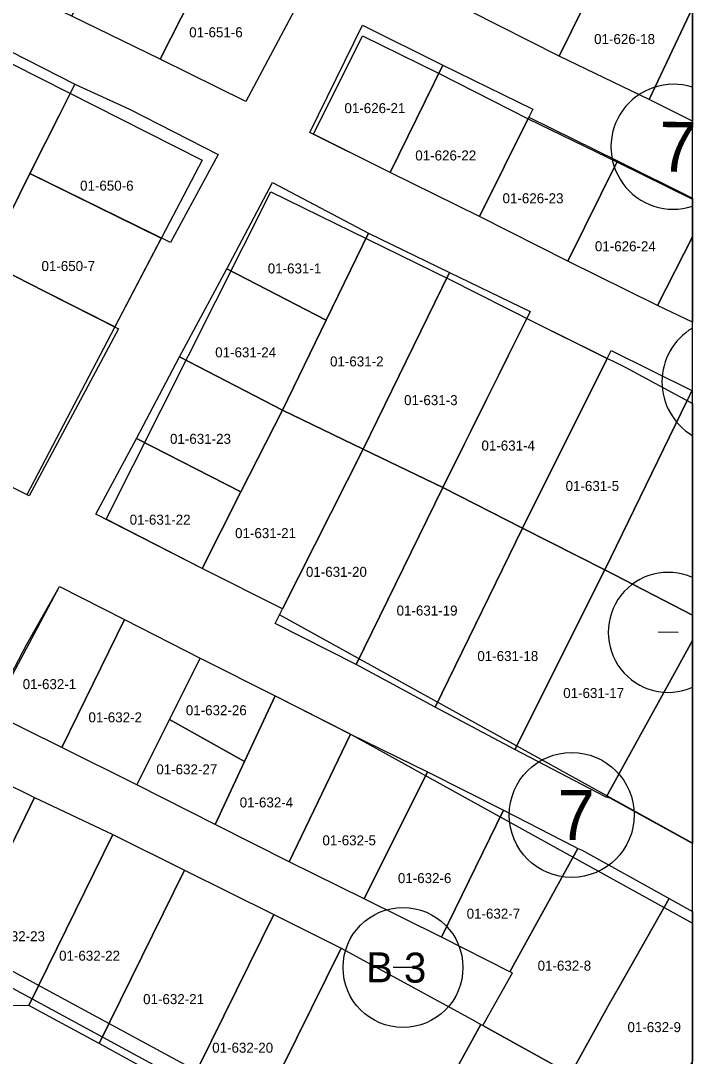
# Model space of a CAD drawing. Extents: x 413946 to 415528, y 4453939 to 4454944.
# Drawn here: x 415427 to 415494.2, y 4454061.3 to 4454164.9 of the extents above; entities that cross this region are included whole.
import ezdxf

# ---------------------------------------------------------------- set-up
doc = ezdxf.new("R2010")
doc.units = 0
for name, color, linetype in [('0_KADASTRO', 7, 'Continuous'), ('0_ÇERÇEVE', 7, 'Continuous'), ('Level 27', 7, 'Continuous'), ('Level 28', 7, 'Continuous'), ('Level 29', 7, 'Continuous'), ('Level 32', 7, 'Continuous'), ('Level 58', 7, 'Continuous'), ('Level 62', 7, 'Continuous')]:
    doc.layers.add(name, color=color, linetype=linetype)

msp = doc.modelspace()

# ---------------------------------------------------------------- linework, layer by layer
at = {"layer": '0_KADASTRO'}
for points in [[(415432.06, 4454165.33), (415437.23, 4454176.05), (415446.17, 4454171.45), (415440.92, 4454161.04)], [(415471.87, 4454165.89), (415476.75, 4454175.67), (415485.72, 4454171.29), (415485.08, 4454170.01), (415484.53, 4454168.89), (415480.81, 4454161.35)], [(415440.92, 4454161.04), (415446.17, 4454171.45), (415446.37, 4454171.82), (415455.16, 4454167.48), (415449.48, 4454156.82)], [(415455.88, 4454153.72), (415461.15, 4454164.44), (415469.19, 4454160.45), (415463.93, 4454149.69)], [(415415.37, 4454144.78), (415416.43, 4454146.9), (415416.48, 4454147), (415422.5, 4454159.05), (415424.28, 4454162.63), (415432.35, 4454158.53), (415430.75, 4454155.35), (415429.42, 4454152.7), (415427.86, 4454149.6), (415424.68, 4454143.24), (415423.46, 4454140.81)], [(415463.93, 4454149.69), (415469.19, 4454160.45), (415478.19, 4454156.03), (415477.79, 4454155.24), (415472.85, 4454145.32)], [(415427.86, 4454149.6), (415429.42, 4454152.7), (415430.75, 4454155.35), (415432.35, 4454158.53), (415437.82, 4454156.03), (415446.7, 4454151.5), (415441.94, 4454142.7)], [(415472.85, 4454145.32), (415477.79, 4454155.24), (415486.65, 4454150.86), (415481.68, 4454140.84)], [(415423.46, 4454140.81), (415424.68, 4454143.24), (415427.86, 4454149.6), (415441.02, 4454143.15), (415436.37, 4454134.27), (415429.37, 4454137.82)], [(415447.57, 4454140.06), (415452.15, 4454148.7), (415461.74, 4454143.65), (415457.5, 4454134.93)], [(415453.14, 4454125.94), (415457.5, 4454134.93), (415461.74, 4454143.65), (415469.84, 4454139.7), (415461.23, 4454122.04)], [(415415.03, 4454123.78), (415419.07, 4454131.94), (415423.46, 4454140.81), (415429.37, 4454137.82), (415436.75, 4454134.07), (415427.81, 4454117.36)], [(415442.83, 4454131.27), (415447.57, 4454140.06), (415457.5, 4454134.93), (415453.14, 4454125.94)], [(415461.23, 4454122.04), (415469.84, 4454139.7), (415477.91, 4454135.79), (415469.2, 4454118.19)], [(415469.2, 4454118.19), (415477.58, 4454135.11), (415485.64, 4454131.11), (415477.15, 4454114.14)], [(415438.53, 4454123.1), (415442.83, 4454131.27), (415453.14, 4454125.94), (415448.98, 4454117.76)], [(415477.15, 4454114.14), (415485.64, 4454131.11), (415486.03, 4454131.89), (415494.11, 4454127.92), (415493.62, 4454126.91), (415485.41, 4454109.97)], [(415445.1, 4454110.11), (415448.98, 4454117.76), (415453.14, 4454125.94), (415461.23, 4454122.04), (415453.14, 4454106.06)], [(415434.48, 4454115.55), (415438.53, 4454123.1), (415448.98, 4454117.76), (415445.1, 4454110.11)], [(415452.41, 4454104.61), (415453.14, 4454106.06), (415461.23, 4454122.04), (415469.2, 4454118.19), (415460.53, 4454100.5)], [(415460.53, 4454100.5), (415469.2, 4454118.19), (415477.15, 4454114.14), (415468.42, 4454096.23)], [(415468.42, 4454096.23), (415477.15, 4454114.14), (415485.41, 4454109.97), (415476.4, 4454092)], [(415423.96, 4454095.7), (415427.53, 4454102.46), (415430.84, 4454108.32), (415437.33, 4454105.02), (415431.05, 4454092.2)], [(415431.05, 4454092.2), (415437.33, 4454105.02), (415444.92, 4454101.14), (415441.85, 4454095.01), (415438.58, 4454088.47)], [(415441.85, 4454095.01), (415444.92, 4454101.14), (415452.42, 4454097.38), (415449.35, 4454090.81)], [(415446.42, 4454084.51), (415449.35, 4454090.81), (415452.42, 4454097.38), (415459.95, 4454093.54), (415453.82, 4454080.78)], [(415438.58, 4454088.47), (415441.85, 4454095.01), (415449.35, 4454090.81), (415446.42, 4454084.51)], [(415453.82, 4454080.78), (415459.95, 4454093.54), (415467.64, 4454089.76), (415461.33, 4454077.08)], [(415415.32, 4454079.41), (415421.28, 4454090.66), (415428.33, 4454087.2), (415422.61, 4454075.4)], [(415461.33, 4454077.08), (415467.64, 4454089.76), (415475.24, 4454085.94), (415469.06, 4454073.25)], [(415418.22, 4454066.33), (415422.61, 4454075.4), (415428.33, 4454087.2), (415436.17, 4454083.5), (415427.77, 4454066.41)], [(415469.06, 4454073.25), (415475.24, 4454085.94), (415482.34, 4454082.29), (415482.7, 4454082.11), (415475.9, 4454069.78)], [(415427.77, 4454066.41), (415436.17, 4454083.5), (415443.34, 4454079.93), (415434.79, 4454062.59)], [(415473.2, 4454064.4), (415476.14, 4454069.66), (415475.9, 4454069.78), (415482.7, 4454082.11), (415483.06, 4454081.98), (415491.84, 4454077.09), (415486.85, 4454068.33), (415485.86, 4454066.59), (415481.95, 4454059.55)], [(415434.79, 4454062.59), (415443.34, 4454079.93), (415452.29, 4454075.49), (415443.55, 4454057.8)], [(415443.55, 4454057.8), (415452.29, 4454075.49), (415459.01, 4454072.15), (415450.15, 4454054.21)], [(415450.15, 4454054.21), (415459.01, 4454072.15), (415472.12, 4454065), (415473, 4454064.51), (415463.29, 4454046.88), (415461.72, 4454047.75)], [(415463.29, 4454046.88), (415473, 4454064.51), (415473.2, 4454064.4), (415481.95, 4454059.55), (415477.06, 4454050.73), (415472.27, 4454041.9), (415463.52, 4454046.75)]]:
    msp.add_lwpolyline(points, close=True, dxfattribs=at)
for points in [[(415494.16, 4454166.18), (415489.82, 4454157.01), (415480.81, 4454161.35), (415484.53, 4454168.89), (415485.08, 4454170.01), (415485.72, 4454171.29), (415494.16, 4454167.18)], [(415494.16, 4454154.85), (415489.82, 4454157.01), (415494.16, 4454166.18)], [(415494.16, 4454166.18), (415494.16, 4454154.85)], [(415494.16, 4454143.27), (415490.66, 4454136.4), (415481.68, 4454140.84), (415486.65, 4454150.86), (415494.16, 4454147.14)], [(415494.16, 4454147.14), (415494.16, 4454143.27)], [(415494.16, 4454134.74), (415490.66, 4454136.4), (415494.16, 4454143.27)], [(415494.16, 4454143.27), (415494.16, 4454134.74)], [(415494.16, 4454105.45), (415485.41, 4454109.97), (415493.62, 4454126.91), (415494.16, 4454126.62)], [(415494.16, 4454126.62), (415494.16, 4454105.45)], [(415494.16, 4454102.9), (415485.53, 4454087.24), (415484.64, 4454087.7), (415476.4, 4454092), (415485.41, 4454109.97), (415494.16, 4454105.45)], [(415494.16, 4454105.45), (415494.16, 4454102.9)], [(415494.15, 4454082.6), (415485.92, 4454087.14), (415485.53, 4454087.24), (415494.16, 4454102.9)], [(415494.16, 4454102.9), (415494.15, 4454082.6)], [(415494.15, 4454060.84), (415490.56, 4454054.45), (415481.95, 4454059.55), (415485.86, 4454066.59), (415486.85, 4454068.33), (415491.84, 4454077.09), (415494.15, 4454075.8)], [(415494.15, 4454075.8), (415494.15, 4454060.84)]]:
    msp.add_lwpolyline(points, dxfattribs=at)
at = {"layer": '0_ÇERÇEVE'}
msp.add_lwpolyline([(413945.57, 4454943.96), (415494.14, 4454943.96), (415494.14, 4453939.48), (413945.57, 4453939.48)], close=True, dxfattribs=at)
at = {"layer": 'Level 27'}
for points in [[(415402.65, 4454193.02), (415410.53, 4454189.11), (415419.54, 4454184.8), (415428.34, 4454180.41), (415437.23, 4454176.05), (415454.88, 4454166.96), (415449.48, 4454156.82), (415440.92, 4454161.04), (415432.06, 4454165.33), (415422.88, 4454169.75), (415414.04, 4454174.16), (415405.21, 4454178.52), (415396.48, 4454183.14)], [(415404.5, 4454171.52), (415445.11, 4454150.94), (415427.56, 4454117.48)], [(415494.16, 4454154.85), (415489.82, 4454157.01), (415480.81, 4454161.35), (415471.87, 4454165.89), (415464.24, 4454169.64)], [(415494.16, 4454134.74), (415490.66, 4454136.4), (415481.68, 4454140.84), (415472.85, 4454145.32), (415463.93, 4454149.69), (415456.26, 4454153.53)], [(415427.81, 4454117.36), (415415.03, 4454123.78), (415407.01, 4454127.79), (415398.99, 4454131.79), (415398.77, 4454131.36), (415390.75, 4454135.31), (415382.69, 4454139.19), (415372.28, 4454144.58)], [(415452.83, 4454105.46), (415453.14, 4454106.06), (415445.1, 4454110.11), (415435.49, 4454115.04)], [(415430.83, 4454108.32), (415437.33, 4454105.02), (415444.92, 4454101.14), (415452.42, 4454097.38), (415459.71, 4454093.67)]]:
    msp.add_lwpolyline(points, dxfattribs=at)
at = {"layer": 'Level 28'}
msp.add_line((415456.26, 4454153.53), (415461.14, 4454163.37), dxfattribs=at)
at = {"layer": 'Level 29'}
for p, q in [((415494.15, 4454082.63), (415452.83, 4454105.46)), ((415459.71, 4454093.67), (415494.15, 4454074.64)), ((415494.15, 4454033.07), (415413.84, 4454076.44))]:
    msp.add_line(p, q, dxfattribs=at)
for points in [[(415461.14, 4454163.37), (415468.74, 4454159.63), (415477.71, 4454155.07), (415486.74, 4454150.72), (415494.16, 4454147.03)], [(415435.49, 4454115.04), (415451.98, 4454147.78)], [(415451.98, 4454147.78), (415469.75, 4454139.07), (415478.58, 4454134.6), (415487.49, 4454130.19), (415494.16, 4454126.62)], [(415413.84, 4454076.44), (415430.83, 4454108.32)]]:
    msp.add_lwpolyline(points, dxfattribs=at)
at = {"layer": 'Level 32'}
for p, q in [((415492.74, 4454103.71), (415490.74, 4454103.73)), ((415466.2, 4454070.19), (415464.2, 4454070.21))]:
    msp.add_line(p, q, dxfattribs=at)
msp.add_lwpolyline([(415494.15, 4454098.23), (415494.16, 4454109.22)], dxfattribs=at)
msp.add_circle((415465.2, 4454070.2), 6, dxfattribs=at)
msp.add_arc((415491.74, 4454103.72), 6, 66.2839, 293.7032, dxfattribs=at)
at = {"layer": 'Level 58'}
for points in [[(415494.16, 4454146.32), (415494.16, 4454158.23)], [(415494.16, 4454123.41), (415494.16, 4454134.14)]]:
    msp.add_lwpolyline(points, dxfattribs=at)
msp.add_circle((415482.08, 4454085.46), 6.25, dxfattribs=at)
for centre, start, end in [((415492.26, 4454152.28), 72.242, 287.7451), ((415497.36, 4454128.78), 120.8449, 239.1422)]:
    msp.add_arc(centre, 6.25, start, end, dxfattribs=at)
at = {"layer": 'Level 62'}
msp.add_line((415494.15, 4454031.37), (415413.13, 4454075.12), dxfattribs=at)

# ---------------------------------------------------------------- texts
at = {"layer": '0_KADASTRO'}
for s, p in [('01-651-6', (415443.81, 4454163.23)), ('01-626-18', (415484.32, 4454162.55)), ('01-626-21', (415459.34, 4454155.64)), ('01-626-22', (415466.43, 4454150.91)), ('01-650-6', (415432.89, 4454147.89)), ('01-626-23', (415475.16, 4454146.63)), ('01-626-24', (415484.4, 4454141.83)), ('01-650-7', (415429.03, 4454139.85)), ('01-631-1', (415451.67, 4454139.61)), ('01-631-24', (415446.41, 4454131.22)), ('01-631-2', (415457.9, 4454130.31)), ('01-631-3', (415465.31, 4454126.44)), ('01-631-23', (415441.89, 4454122.57)), ('01-631-4', (415473.05, 4454121.9)), ('01-631-5', (415481.47, 4454117.86)), ('01-631-22', (415437.85, 4454114.49)), ('01-631-21', (415448.4, 4454113.14)), ('01-631-20', (415455.49, 4454109.27)), ('01-631-19', (415464.56, 4454105.4)), ('01-631-18', (415472.64, 4454100.85)), ('01-632-1', (415427.15, 4454098.04)), ('01-631-17', (415481.23, 4454097.15)), ('01-632-26', (415443.47, 4454095.43)), ('01-632-2', (415433.73, 4454094.72)), ('01-632-27', (415440.52, 4454089.52)), ('01-632-4', (415448.86, 4454086.21)), ('01-632-5', (415457.14, 4454082.42)), ('01-632-6', (415464.69, 4454078.64)), ('01-632-7', (415471.57, 4454075.09)), ('01-632-23', (415423.28, 4454072.83)), ('01-632-22', (415430.79, 4454070.88)), ('01-632-8', (415478.67, 4454069.89)), ('01-632-21', (415439.2, 4454066.54)), ('01-632-9', (415487.66, 4454063.74)), ('01-632-20', (415446.11, 4454061.68))]:
    msp.add_text(s, height=1, dxfattribs=at).set_placement(p)
at = {"layer": 'Level 32'}
msp.add_text('B 3', height=3, rotation=359.4141, dxfattribs=at).set_placement((415461.5, 4454068.74))
at = {"layer": 'Level 58'}
msp.add_text('7', height=5, rotation=359.4141, dxfattribs=at).set_placement((415490.81, 4454149.79))
msp.add_text('7', height=5, dxfattribs=at).set_placement((415480.67, 4454082.96))

doc.saveas('drawing.dxf')
